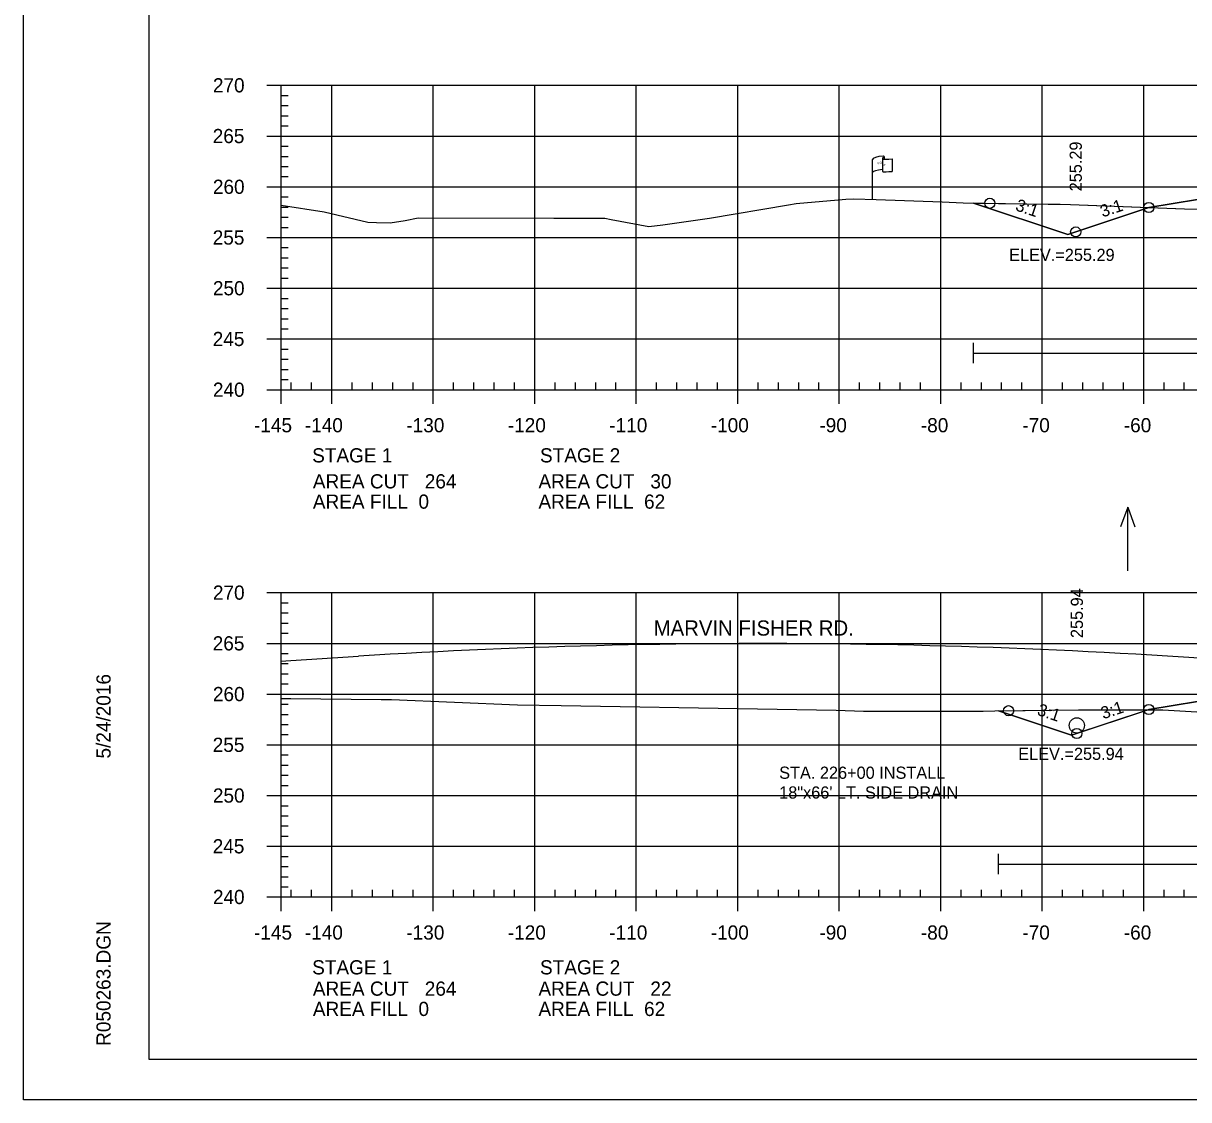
# Model space of a CAD drawing. Extents: x 1365647 to 1367999, y 387113 to 400173.
# Drawn here: x 1365723.7 to 1365838.5, y 391852.8 to 391958.9 of the extents above; entities that cross this region are included whole.
import ezdxf

# ---------------------------------------------------------------- set-up
doc = ezdxf.new("R2010")
doc.units = 0
for name, color, linetype in [('E_Existing ROW', 7, 'Continuous'), ('R_Axis', 7, 'Continuous'), ('R_Axis Annot', 7, 'Continuous'), ('R_Border', 7, 'Continuous'), ('R_Border Notes', 7, 'Continuous'), ('R_Contours', 7, 'Continuous'), ('R_Draft', 7, 'Continuous'), ('R_Drive', 7, 'Continuous'), ('R_Exist Surface', 7, 'Continuous'), ('R_Fin Surface', 7, 'Continuous'), ('R_Fin Surface Annot', 7, 'Continuous'), ('R_Grid', 7, 'Continuous'), ('R_No Plot', 7, 'Continuous'), ('R_Water', 7, 'Continuous'), ('R_Water Annot', 7, 'Continuous')]:
    doc.layers.add(name, color=color, linetype=linetype)

msp = doc.modelspace()

# ---------------------------------------------------------------- linework, layer by layer
at = {"layer": 'E_Existing ROW'}
for p, q in [((1365807.36, 391941.56), (1365807.36, 391945.51)), ((1365808.35, 391945.6), (1365808.35, 391945.59)), ((1365808.35, 391945.59), (1365808.35, 391944.36)), ((1365808.52, 391945.76), (1365808.52, 391945.52)), ((1365809.29, 391945.56), (1365809.29, 391944.32))]:
    msp.add_line(p, q, dxfattribs=at)
for centre, radius, start, end in [((1365808.43, 391945.6), 0.078, 88.6458, 274.2828), ((1365808.44, 391945.76), 0.0783, 263.0712, 93.9564), ((1365808.43, 391944.36), 0.0783, 180, 273.9564)]:
    msp.add_arc(centre, radius, start, end, dxfattribs=at)
for centre, major_axis, ratio, start_param, end_param in [((1365808.94, 391945.55), (-1.58, -0.04), 0.19887, 5.030368, 6.283185), ((1365809.65, 391945.67), (-1.23, -0.13), 0.052933, 0.159456, 1.268315), ((1365808.93, 391944.23), (-1.58, -0.04), 0.19887, 5.083035, 6.194897), ((1365809.65, 391944.43), (-1.23, -0.13), 0.052933, 0.159456, 1.268315)]:
    msp.add_ellipse(centre, major_axis=major_axis, ratio=ratio, start_param=start_param, end_param=end_param, dxfattribs=at)
at = {"layer": 'R_Axis'}
for p, q in [((1365747.69, 391952.81), (1365749.09, 391952.81)), ((1365749.09, 391922.81), (1365749.09, 391952.81)), ((1365749.09, 391951.81), (1365749.79, 391951.81)), ((1365749.09, 391950.81), (1365749.79, 391950.81)), ((1365749.09, 391949.81), (1365749.79, 391949.81)), ((1365749.09, 391948.81), (1365749.79, 391948.81)), ((1365747.69, 391947.81), (1365749.09, 391947.81)), ((1365749.09, 391946.81), (1365749.79, 391946.81)), ((1365749.09, 391945.81), (1365749.79, 391945.81)), ((1365749.09, 391944.81), (1365749.79, 391944.81)), ((1365749.09, 391943.81), (1365749.79, 391943.81)), ((1365747.69, 391942.81), (1365749.09, 391942.81)), ((1365749.09, 391941.81), (1365749.79, 391941.81)), ((1365749.09, 391940.81), (1365749.79, 391940.81)), ((1365749.09, 391939.81), (1365749.79, 391939.81)), ((1365749.09, 391938.81), (1365749.79, 391938.81)), ((1365747.69, 391937.81), (1365749.09, 391937.81)), ((1365749.09, 391936.81), (1365749.79, 391936.81)), ((1365749.09, 391935.81), (1365749.79, 391935.81)), ((1365749.09, 391934.81), (1365749.79, 391934.81)), ((1365749.09, 391933.81), (1365749.79, 391933.81)), ((1365747.69, 391932.81), (1365749.09, 391932.81)), ((1365749.09, 391931.81), (1365749.79, 391931.81)), ((1365749.09, 391930.81), (1365749.79, 391930.81)), ((1365749.09, 391929.81), (1365749.79, 391929.81)), ((1365749.09, 391928.81), (1365749.79, 391928.81)), ((1365747.69, 391927.81), (1365749.09, 391927.81)), ((1365749.09, 391926.81), (1365749.79, 391926.81)), ((1365749.09, 391925.81), (1365749.79, 391925.81)), ((1365749.09, 391924.81), (1365749.79, 391924.81)), ((1365749.09, 391923.81), (1365749.79, 391923.81)), ((1365749.09, 391922.81), (1365749.09, 391923.51)), ((1365750.09, 391922.81), (1365750.09, 391923.51)), ((1365752.09, 391922.81), (1365752.09, 391923.51)), ((1365756.09, 391922.81), (1365756.09, 391923.51)), ((1365758.09, 391922.81), (1365758.09, 391923.51)), ((1365760.09, 391922.81), (1365760.09, 391923.51)), ((1365762.09, 391922.81), (1365762.09, 391923.51)), ((1365766.09, 391922.81), (1365766.09, 391923.51)), ((1365768.09, 391922.81), (1365768.09, 391923.51)), ((1365770.09, 391922.81), (1365770.09, 391923.51)), ((1365772.09, 391922.81), (1365772.09, 391923.51)), ((1365776.09, 391922.81), (1365776.09, 391923.51)), ((1365778.09, 391922.81), (1365778.09, 391923.51)), ((1365780.09, 391922.81), (1365780.09, 391923.51)), ((1365782.09, 391922.81), (1365782.09, 391923.51)), ((1365786.09, 391922.81), (1365786.09, 391923.51)), ((1365788.09, 391922.81), (1365788.09, 391923.51)), ((1365790.09, 391922.81), (1365790.09, 391923.51)), ((1365792.09, 391922.81), (1365792.09, 391923.51)), ((1365796.09, 391922.81), (1365796.09, 391923.51)), ((1365798.09, 391922.81), (1365798.09, 391923.51)), ((1365800.09, 391922.81), (1365800.09, 391923.51)), ((1365802.09, 391922.81), (1365802.09, 391923.51)), ((1365806.09, 391922.81), (1365806.09, 391923.51)), ((1365808.09, 391922.81), (1365808.09, 391923.51)), ((1365810.09, 391922.81), (1365810.09, 391923.51)), ((1365812.09, 391922.81), (1365812.09, 391923.51)), ((1365816.09, 391922.81), (1365816.09, 391923.51)), ((1365818.09, 391922.81), (1365818.09, 391923.51)), ((1365820.09, 391922.81), (1365820.09, 391923.51)), ((1365822.09, 391922.81), (1365822.09, 391923.51)), ((1365826.09, 391922.81), (1365826.09, 391923.51)), ((1365828.09, 391922.81), (1365828.09, 391923.51)), ((1365830.09, 391922.81), (1365830.09, 391923.51)), ((1365832.09, 391922.81), (1365832.09, 391923.51)), ((1365836.09, 391922.81), (1365836.09, 391923.51)), ((1365838.09, 391922.81), (1365838.09, 391923.51)), ((1365747.69, 391922.81), (1365749.09, 391922.81)), ((1365749.09, 391922.81), (1366039.09, 391922.81)), ((1365749.09, 391921.41), (1365749.09, 391922.81)), ((1365754.09, 391921.41), (1365754.09, 391922.81)), ((1365764.09, 391921.41), (1365764.09, 391922.81)), ((1365774.09, 391921.41), (1365774.09, 391922.81)), ((1365784.09, 391921.41), (1365784.09, 391922.81)), ((1365794.09, 391921.41), (1365794.09, 391922.81)), ((1365804.09, 391921.41), (1365804.09, 391922.81)), ((1365814.09, 391921.41), (1365814.09, 391922.81)), ((1365824.09, 391921.41), (1365824.09, 391922.81)), ((1365834.09, 391921.41), (1365834.09, 391922.81)), ((1365747.69, 391902.81), (1365749.09, 391902.81)), ((1365749.09, 391872.81), (1365749.09, 391902.81)), ((1365749.09, 391901.81), (1365749.79, 391901.81)), ((1365749.09, 391900.81), (1365749.79, 391900.81)), ((1365749.09, 391899.81), (1365749.79, 391899.81)), ((1365747.69, 391897.81), (1365749.09, 391897.81)), ((1365749.09, 391898.81), (1365749.79, 391898.81)), ((1365749.09, 391896.81), (1365749.79, 391896.81)), ((1365749.09, 391895.81), (1365749.79, 391895.81)), ((1365749.09, 391894.81), (1365749.79, 391894.81)), ((1365749.09, 391893.81), (1365749.79, 391893.81)), ((1365747.69, 391892.81), (1365749.09, 391892.81)), ((1365749.09, 391891.81), (1365749.79, 391891.81)), ((1365749.09, 391890.81), (1365749.79, 391890.81)), ((1365749.09, 391889.81), (1365749.79, 391889.81)), ((1365749.09, 391888.81), (1365749.79, 391888.81)), ((1365747.69, 391887.81), (1365749.09, 391887.81)), ((1365749.09, 391886.81), (1365749.79, 391886.81)), ((1365749.09, 391885.81), (1365749.79, 391885.81)), ((1365749.09, 391884.81), (1365749.79, 391884.81)), ((1365749.09, 391883.81), (1365749.79, 391883.81)), ((1365747.69, 391882.81), (1365749.09, 391882.81)), ((1365749.09, 391881.81), (1365749.79, 391881.81)), ((1365749.09, 391880.81), (1365749.79, 391880.81)), ((1365749.09, 391879.81), (1365749.79, 391879.81)), ((1365749.09, 391878.81), (1365749.79, 391878.81)), ((1365747.69, 391877.81), (1365749.09, 391877.81)), ((1365749.09, 391876.81), (1365749.79, 391876.81)), ((1365749.09, 391875.81), (1365749.79, 391875.81)), ((1365749.09, 391874.81), (1365749.79, 391874.81)), ((1365749.09, 391873.81), (1365749.79, 391873.81)), ((1365747.69, 391872.81), (1365749.09, 391872.81)), ((1365749.09, 391872.81), (1365749.09, 391873.51)), ((1365749.09, 391872.81), (1366039.09, 391872.81)), ((1365749.09, 391871.41), (1365749.09, 391872.81)), ((1365750.09, 391872.81), (1365750.09, 391873.51)), ((1365752.09, 391872.81), (1365752.09, 391873.51)), ((1365754.09, 391871.41), (1365754.09, 391872.81)), ((1365756.09, 391872.81), (1365756.09, 391873.51)), ((1365758.09, 391872.81), (1365758.09, 391873.51)), ((1365760.09, 391872.81), (1365760.09, 391873.51)), ((1365762.09, 391872.81), (1365762.09, 391873.51)), ((1365764.09, 391871.41), (1365764.09, 391872.81)), ((1365766.09, 391872.81), (1365766.09, 391873.51)), ((1365768.09, 391872.81), (1365768.09, 391873.51)), ((1365770.09, 391872.81), (1365770.09, 391873.51)), ((1365772.09, 391872.81), (1365772.09, 391873.51)), ((1365774.09, 391871.41), (1365774.09, 391872.81)), ((1365776.09, 391872.81), (1365776.09, 391873.51)), ((1365778.09, 391872.81), (1365778.09, 391873.51)), ((1365780.09, 391872.81), (1365780.09, 391873.51)), ((1365782.09, 391872.81), (1365782.09, 391873.51)), ((1365784.09, 391871.41), (1365784.09, 391872.81)), ((1365786.09, 391872.81), (1365786.09, 391873.51)), ((1365788.09, 391872.81), (1365788.09, 391873.51)), ((1365790.09, 391872.81), (1365790.09, 391873.51)), ((1365792.09, 391872.81), (1365792.09, 391873.51)), ((1365794.09, 391871.41), (1365794.09, 391872.81)), ((1365796.09, 391872.81), (1365796.09, 391873.51)), ((1365798.09, 391872.81), (1365798.09, 391873.51)), ((1365800.09, 391872.81), (1365800.09, 391873.51)), ((1365802.09, 391872.81), (1365802.09, 391873.51)), ((1365804.09, 391871.41), (1365804.09, 391872.81)), ((1365806.09, 391872.81), (1365806.09, 391873.51)), ((1365808.09, 391872.81), (1365808.09, 391873.51)), ((1365810.09, 391872.81), (1365810.09, 391873.51)), ((1365812.09, 391872.81), (1365812.09, 391873.51)), ((1365814.09, 391871.41), (1365814.09, 391872.81)), ((1365816.09, 391872.81), (1365816.09, 391873.51)), ((1365818.09, 391872.81), (1365818.09, 391873.51)), ((1365820.09, 391872.81), (1365820.09, 391873.51)), ((1365822.09, 391872.81), (1365822.09, 391873.51)), ((1365824.09, 391871.41), (1365824.09, 391872.81)), ((1365826.09, 391872.81), (1365826.09, 391873.51)), ((1365828.09, 391872.81), (1365828.09, 391873.51)), ((1365830.09, 391872.81), (1365830.09, 391873.51)), ((1365832.09, 391872.81), (1365832.09, 391873.51)), ((1365834.09, 391871.41), (1365834.09, 391872.81)), ((1365836.09, 391872.81), (1365836.09, 391873.51)), ((1365838.09, 391872.81), (1365838.09, 391873.51))]:
    msp.add_line(p, q, dxfattribs=at)
at = {"layer": 'R_Border'}
for p, q in [((1365736.09, 391856.81), (1365736.09, 392062.27)), ((1365736.09, 391856.81), (1365736.09, 391856.81)), ((1366052.27, 391856.81), (1365736.09, 391856.81))]:
    msp.add_line(p, q, dxfattribs=at)
at = {"layer": 'R_Contours'}
for points in [[(1365834.59, 391940.76), (1365838.1, 391940.64), (1365841.65, 391940.57), (1365843.37, 391940.53), (1365844.05, 391940.51), (1365847.34, 391940.42), (1365853.06, 391940.07), (1365854.77, 391939.98), (1365856.28, 391939.95), (1365861.55, 391939.93), (1365862.68, 391939.93), (1365865.95, 391939.93), (1365868.9, 391940.61), (1365870.23, 391940.91), (1365872.28, 391941.15), (1365873.66, 391941.3), (1365862.59, 391942.38), (1365841.78, 391941.96), (1365834.59, 391940.77)], [(1365817.32, 391941.2), (1365824.66, 391941.11), (1365825.87, 391941.08), (1365826.87, 391941.05), (1365834.59, 391940.76), (1365826.62, 391938.11)], [(1365834.52, 391891.26), (1365835.96, 391891.27), (1365843.84, 391890.8), (1365845.21, 391890.72), (1365848.88, 391890.7), (1365849.91, 391890.69), (1365850.86, 391890.67), (1365859.44, 391890.45), (1365863.47, 391890.53), (1365865.32, 391890.57), (1365869.25, 391891.45), (1365869.29, 391891.46), (1365869.47, 391891.47), (1365873.37, 391891.84), (1365873.44, 391891.84), (1365862.59, 391892.9), (1365841.78, 391892.48), (1365834.59, 391891.29)], [(1365819.79, 391891.15), (1365827.66, 391891.25), (1365832.73, 391891.26), (1365834.52, 391891.26), (1365826.99, 391888.75)]]:
    msp.add_lwpolyline(points, close=True, dxfattribs=at)
at = {"layer": 'R_Drive'}
msp.add_line((1365749.03, 391896.06), (1365756.72, 391896.54), dxfattribs=at)
msp.add_arc((1365796.56, 391258.98), 638.81, 84.59632, 93.57571, dxfattribs=at)
at = {"layer": 'R_Exist Surface'}
for points in [[(1365749.09, 391941.01), (1365753.33, 391940.33), (1365757.63, 391939.33), (1365758.49, 391939.3), (1365759.84, 391939.24), (1365761.31, 391939.49), (1365762.58, 391939.74), (1365775.95, 391939.73), (1365780.98, 391939.72), (1365781.6, 391939.59), (1365785.31, 391938.88), (1365786.69, 391939.07), (1365791.29, 391939.71), (1365799.08, 391941.02), (1365799.83, 391941.16), (1365804.74, 391941.6), (1365805.53, 391941.63), (1365807.74, 391941.54), (1365814.22, 391941.34), (1365816.31, 391941.22), (1365824.66, 391941.11), (1365825.87, 391941.08), (1365826.87, 391941.05), (1365838.1, 391940.64), (1365841.65, 391940.57)], [(1365749.09, 391892.37), (1365750.05, 391892.38), (1365758.96, 391892.29), (1365759.46, 391892.28), (1365759.96, 391892.26), (1365772.39, 391891.75), (1365776.7, 391891.67), (1365796.02, 391891.36), (1365803.77, 391891.21), (1365806.48, 391891.12), (1365817.41, 391891.11), (1365818.27, 391891.13), (1365819.43, 391891.15), (1365827.66, 391891.25), (1365832.73, 391891.26), (1365835.96, 391891.27), (1365843.84, 391890.8)]]:
    msp.add_lwpolyline(points, dxfattribs=at)
at = {"layer": 'R_Fin Surface'}
for points in [[(1365817.32, 391941.2), (1365826.62, 391938.11), (1365834.59, 391940.77), (1365841.78, 391941.96), (1365856.59, 391944.43), (1365862.59, 391943.84), (1365864.59, 391943.65), (1365894.09, 391940.76), (1365923.59, 391937.87), (1365925.59, 391937.67), (1365931.59, 391937.08), (1365953.01, 391933.51), (1365953.59, 391933.42), (1365959.13, 391931.57), (1365984.79, 391940.13)], [(1365819.79, 391891.15), (1365826.99, 391888.75), (1365834.59, 391891.29), (1365841.78, 391892.48), (1365856.59, 391894.95), (1365862.59, 391894.37), (1365864.59, 391894.17), (1365894.09, 391891.28), (1365923.59, 391888.39), (1365925.59, 391888.19), (1365931.59, 391887.6), (1365953.01, 391884.03), (1365953.59, 391883.94), (1365960.13, 391881.76), (1365984.33, 391889.83)]]:
    msp.add_lwpolyline(points, dxfattribs=at)
at = {"layer": 'R_Grid'}
for p, q in [((1365749.09, 391952.81), (1366039.09, 391952.81)), ((1365749.09, 391922.81), (1365749.09, 391952.81)), ((1365754.09, 391922.81), (1365754.09, 391952.81)), ((1365764.09, 391922.81), (1365764.09, 391952.81)), ((1365774.09, 391922.81), (1365774.09, 391952.81)), ((1365784.09, 391922.81), (1365784.09, 391952.81)), ((1365794.09, 391922.81), (1365794.09, 391952.81)), ((1365804.09, 391922.81), (1365804.09, 391952.81)), ((1365814.09, 391922.81), (1365814.09, 391952.81)), ((1365824.09, 391922.81), (1365824.09, 391952.81)), ((1365834.09, 391922.81), (1365834.09, 391952.81)), ((1365749.09, 391947.81), (1366039.09, 391947.81)), ((1365749.09, 391942.81), (1366039.09, 391942.81)), ((1365749.09, 391937.81), (1366039.09, 391937.81)), ((1365749.09, 391932.81), (1366039.09, 391932.81)), ((1365749.09, 391927.81), (1366039.09, 391927.81)), ((1365749.09, 391922.81), (1366039.09, 391922.81)), ((1365749.09, 391902.81), (1366039.09, 391902.81)), ((1365749.09, 391872.81), (1365749.09, 391902.81)), ((1365754.09, 391872.81), (1365754.09, 391902.81)), ((1365764.09, 391872.81), (1365764.09, 391902.81)), ((1365774.09, 391872.81), (1365774.09, 391902.81)), ((1365784.09, 391872.81), (1365784.09, 391902.81)), ((1365794.09, 391872.81), (1365794.09, 391902.81)), ((1365804.09, 391872.81), (1365804.09, 391902.81)), ((1365814.09, 391872.81), (1365814.09, 391902.81)), ((1365824.09, 391872.81), (1365824.09, 391902.81)), ((1365834.09, 391872.81), (1365834.09, 391902.81)), ((1365749.09, 391897.81), (1366039.09, 391897.81)), ((1365749.09, 391892.81), (1366039.09, 391892.81)), ((1365749.09, 391887.81), (1366039.09, 391887.81)), ((1365749.09, 391882.81), (1366039.09, 391882.81)), ((1365749.09, 391877.81), (1366039.09, 391877.81)), ((1365749.09, 391872.81), (1366039.09, 391872.81))]:
    msp.add_line(p, q, dxfattribs=at)
at = {"layer": 'R_No Plot'}
msp.add_line((1365723.69, 391852.84), (1366057.03, 391852.84), dxfattribs=at)
msp.add_lwpolyline([(1365723.69, 392066.17), (1366057.03, 392066.17), (1366057.03, 391852.83), (1365723.69, 391852.83)], close=True, dxfattribs=at)
for centre in [(1365818.93, 391941.18), (1365818.93, 391941.18), (1365834.59, 391940.77), (1365834.59, 391940.77), (1365834.59, 391940.77), (1365834.59, 391940.77), (1365834.59, 391940.77), (1365827.39, 391938.36), (1365827.39, 391938.36), (1365820.78, 391891.17), (1365820.78, 391891.17), (1365834.59, 391891.29), (1365834.59, 391891.29), (1365834.59, 391891.29), (1365834.59, 391891.29), (1365834.59, 391891.29), (1365827.5, 391888.92), (1365827.5, 391888.92)]:
    msp.add_circle(centre, 0.5, dxfattribs=at)
at = {"layer": 'R_Water'}
for p, q in [((1365817.32, 391925.42), (1365817.32, 391927.42)), ((1365817.32, 391926.42), (1365882.36, 391926.42)), ((1365819.79, 391875.05), (1365819.79, 391877.05)), ((1365819.79, 391876.05), (1365881.55, 391876.05))]:
    msp.add_line(p, q, dxfattribs=at)
msp.add_circle((1365827.5, 391889.72), 0.75, dxfattribs=at)
at = {"layer": 'R_Water Annot'}
for p, q in [((1365832.51, 391911.23), (1365831.81, 391909.31)), ((1365832.51, 391904.95), (1365832.51, 391911.23)), ((1365832.51, 391911.23), (1365833.21, 391909.31))]:
    msp.add_line(p, q, dxfattribs=at)

# ---------------------------------------------------------------- texts
at = {"layer": 'E_Existing ROW'}
for s, height, rotation, p in [('R ', 0.2, 9.9884, (1365807.88, 391945.01)), (' O', 0.2, 9.9884, (1365808.02, 391945.05)), ('W', 0.2, 351.1788, (1365808.35, 391944.89)), ('DWB 11-9-07', 0.001, 90, (1365808.52, 391945.52)), ('DWB 11-9-07', 0.001, 5.0717, (1365809.28, 391944.32)), ('DWB 11-9-07', 0.001, 90, (1365807.36, 391941.56))]:
    msp.add_text(s, height=height, rotation=rotation, dxfattribs=at).set_placement(p)
at = {"layer": 'R_Axis Annot'}
for s, p in [('270', (1365742.37, 391952.11)), ('265', (1365742.35, 391947.11)), ('260', (1365742.37, 391942.11)), ('255', (1365742.35, 391937.11)), ('250', (1365742.37, 391932.11)), ('245', (1365742.35, 391927.11)), ('240', (1365742.37, 391922.11)), ('-145', (1365746.42, 391918.61)), ('-140', (1365751.43, 391918.61)), ('-130', (1365761.43, 391918.61)), ('-120', (1365771.43, 391918.61)), ('-110', (1365781.43, 391918.61)), ('-100', (1365791.43, 391918.61)), ('-90', (1365802.13, 391918.61)), ('-80', (1365812.13, 391918.61)), ('-70', (1365822.13, 391918.61)), ('-60', (1365832.13, 391918.61)), ('STAGE 1', (1365752.15, 391915.64)), ('STAGE 2', (1365774.6, 391915.64)), ('AREA CUT   264', (1365752.22, 391913.08)), ('AREA CUT   30', (1365774.45, 391913.08)), ('AREA FILL  0', (1365752.22, 391911.08)), ('AREA FILL  62', (1365774.45, 391911.08)), ('270', (1365742.37, 391902.11)), ('265', (1365742.35, 391897.11)), ('260', (1365742.37, 391892.11)), ('255', (1365742.35, 391887.11)), ('250', (1365742.37, 391882.11)), ('245', (1365742.35, 391877.11)), ('240', (1365742.37, 391872.11)), ('-145', (1365746.42, 391868.61)), ('-140', (1365751.43, 391868.61)), ('-130', (1365761.43, 391868.61)), ('-120', (1365771.43, 391868.61)), ('-110', (1365781.43, 391868.61)), ('-100', (1365791.43, 391868.61)), ('-90', (1365802.13, 391868.61)), ('-80', (1365812.13, 391868.61)), ('-70', (1365822.13, 391868.61)), ('-60', (1365832.13, 391868.61)), ('STAGE 1', (1365752.15, 391865.18)), ('STAGE 2', (1365774.6, 391865.18)), ('AREA CUT   264', (1365752.22, 391863.08)), ('AREA CUT   22', (1365774.45, 391863.08)), ('AREA FILL  0', (1365752.22, 391861.08)), ('AREA FILL  62', (1365774.45, 391861.08))]:
    msp.add_text(s, height=1.4, dxfattribs=at).set_placement(p)
at = {"layer": 'R_Border'}
for s, p in [('5/24/2016', (1365732.29, 391886.46)), ('R050263.DGN', (1365732.29, 391858.14))]:
    msp.add_text(s, height=1.4, rotation=90, dxfattribs=at).set_placement(p)
at = {"layer": 'R_Border Notes'}
for s, p in [('ELEV.=255.29', (1365820.83, 391935.5)), ('ELEV.=255.94', (1365821.73, 391886.32))]:
    msp.add_text(s, height=1.2, dxfattribs=at).set_placement(p)
at = {"layer": 'R_Draft'}
for s, height, p in [('MARVIN FISHER RD.', 1.5, (1365785.8, 391898.57)), ('STA. 226+00 INSTALL ', 1.2, (1365798.17, 391884.46)), ('18"x66\' LT. SIDE DRAIN', 1.2, (1365798.17, 391882.51))]:
    msp.add_text(s, height=height, rotation=360, dxfattribs=at).set_placement(p)
at = {"layer": 'R_Fin Surface Annot'}
for s, rotation, p in [('255.29', 90, (1365827.99, 391942.36)), ('3:1', 341.5651, (1365821.37, 391940.51)), ('3:1', 18.4349, (1365830.04, 391939.78)), ('255.94', 90, (1365828.1, 391898.33)), ('3:1', 18.4349, (1365830.1, 391890.32)), ('3:1', 341.5651, (1365823.51, 391890.78))]:
    msp.add_text(s, height=1.2, rotation=rotation, dxfattribs=at).set_placement(p)

doc.saveas('drawing.dxf')
